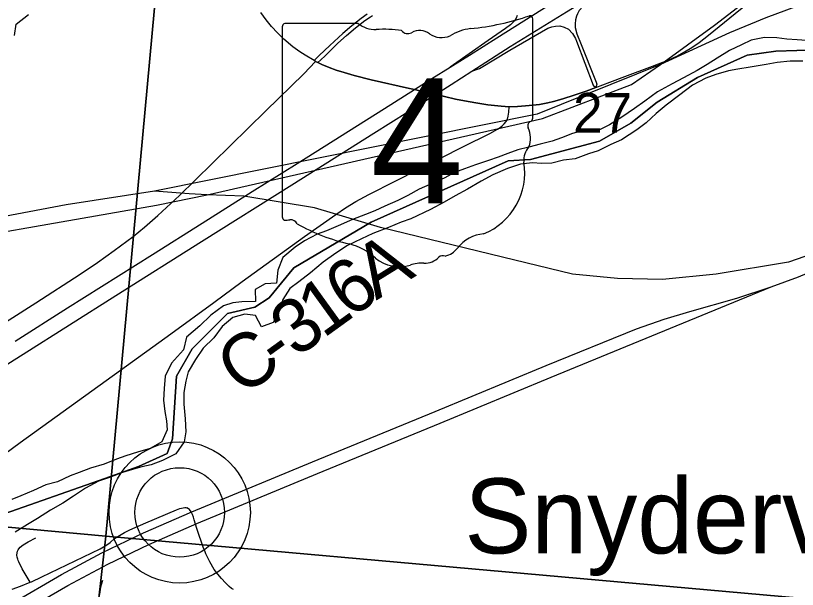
# Model space of a CAD drawing. Extents: x 0 to 34, y 0 to 22.
# Drawn here: x 3.909 to 4.732, y 16.342 to 16.946 of the extents above; entities that cross this region are included whole.
import ezdxf

# ---------------------------------------------------------------- set-up
doc = ezdxf.new("R2010")
doc.units = 0
for name, color, linetype in [('GM_X_City_Street', 7, 'Continuous'), ('GM_X_County_Road', 7, 'Continuous'), ('GM_X_County_Road_Text', 7, 'Continuous'), ('GM_X_Interchange_Ramps', 7, 'Continuous'), ('GM_X_Major_River', 7, 'Continuous'), ('GM_X_Minor_River', 7, 'Continuous'), ('GM_X_Rail_Line', 7, 'Continuous'), ('GM_X_Section', 7, 'Continuous'), ('GM_X_Section_Text', 7, 'Continuous'), ('GM_X_State_Location', 7, 'Continuous'), ('GM_X_State_Route', 7, 'Continuous'), ('GM_X_State_Shield', 7, 'Continuous'), ('GM_X_Township_Road', 7, 'Continuous'), ('GM_X_Unincorporated', 7, 'Continuous'), ('GM_X_Unincorporated_Location', 7, 'Continuous'), ('GM_X_Unincorporated_Text', 7, 'Continuous')]:
    doc.layers.add(name, color=color, linetype=linetype)

msp = doc.modelspace()

# ---------------------------------------------------------------- linework, layer by layer
at = {"layer": 'GM_X_City_Street'}
for points in [[(4.7532, 16.90999), (4.70917, 16.90862), (4.6789, 16.90449), (4.62663, 16.8811), (4.58401, 16.85497), (4.55649, 16.83296), (4.52348, 16.8137), (4.45057, 16.79445), (4.4272, 16.79306), (4.28276, 16.72843), (4.20161, 16.68029), (4.17548, 16.64865), (4.16035, 16.63903), (4.13146, 16.63214), (4.09433, 16.59501), (4.07782, 16.56613), (4.07369, 16.50012), (4.0682, 16.48499), (4.03794, 16.47122), (4.00845, 16.46064), (3.89011, 16.41923)], [(3.89011, 16.41923), (4.00845, 16.46064), (4.03794, 16.47122), (4.0682, 16.48499), (4.07369, 16.50012), (4.07782, 16.56613), (4.09433, 16.59501), (4.13146, 16.63214), (4.16035, 16.63903), (4.17548, 16.64865), (4.20161, 16.68029), (4.28276, 16.72843), (4.4272, 16.79306), (4.45057, 16.79445), (4.52348, 16.8137), (4.55649, 16.83296), (4.58401, 16.85497), (4.62663, 16.8811), (4.6789, 16.90449), (4.70917, 16.90862), (4.7532, 16.90999)]]:
    msp.add_lwpolyline(points, dxfattribs=at)
at = {"layer": 'GM_X_County_Road'}
msp.add_line((4.22428, 16.89784), (4.2266, 16.89677), dxfattribs=at)
for points in [[(4.51943, 16.87043), (4.53414, 16.87587), (4.55005, 16.88185), (4.57911, 16.89275), (4.59639, 16.89955), (4.60471, 16.90348), (4.61285, 16.90788), (4.62077, 16.91268), (4.62841, 16.91791), (4.63822, 16.92546), (4.67189, 16.95285), (4.69377, 16.97023), (4.70344, 16.97783), (4.74207, 17.00824)], [(3.8693, 16.60535), (3.92961, 16.64356), (3.97663, 16.67383), (3.99465, 16.68597), (4.01235, 16.69856), (4.03222, 16.71345), (4.0443, 16.72314), (4.0583, 16.73541), (4.08111, 16.75647), (4.09772, 16.77266), (4.17206, 16.84567), (4.21196, 16.88484), (4.22428, 16.89784)], [(4.2266, 16.89677), (4.23102, 16.89474), (4.23854, 16.89158), (4.24622, 16.88873), (4.25443, 16.88611), (4.26485, 16.88314), (4.28276, 16.87858), (4.32341, 16.86932), (4.32841, 16.86815), (4.33927, 16.86561), (4.35055, 16.8631), (4.35724, 16.86161), (4.36016, 16.86094)], [(4.42817, 16.8502), (4.43701, 16.85043), (4.4454, 16.85095), (4.45329, 16.85171), (4.46023, 16.85265), (4.46902, 16.85431), (4.47487, 16.85566), (4.48115, 16.85734), (4.4935, 16.86111), (4.50927, 16.86661), (4.51943, 16.87043)], [(4.36016, 16.86094), (4.37187, 16.85826), (4.3851, 16.85564), (4.39543, 16.8539), (4.40591, 16.8523), (4.41289, 16.85135), (4.4198, 16.85062), (4.42395, 16.85033), (4.42817, 16.8502)], [(3.84305, 16.44491), (3.91328, 16.49629), (4.0191, 16.57269), (4.07189, 16.61105), (4.11707, 16.64402), (4.14717, 16.66607), (4.21273, 16.7133), (4.24564, 16.73676), (4.25601, 16.74367), (4.26668, 16.75013), (4.28034, 16.75762), (4.30803, 16.77178), (4.38017, 16.80818), (4.40799, 16.82206), (4.41608, 16.82655), (4.41861, 16.82824), (4.42098, 16.83009), (4.42313, 16.83215), (4.42499, 16.83445), (4.42633, 16.83701), (4.42732, 16.84033), (4.42783, 16.84442), (4.42817, 16.8502)]]:
    msp.add_lwpolyline(points, dxfattribs=at)
at = {"layer": 'GM_X_Interchange_Ramps'}
for points in [[(4.27864, 16.94748), (4.2723, 16.94308), (4.26244, 16.93552), (4.253, 16.92744), (4.23929, 16.91481), (4.22817, 16.90395), (4.22281, 16.89871)], [(4.2266, 16.89677), (4.22983, 16.89966), (4.23446, 16.90382), (4.24772, 16.91697), (4.25694, 16.92533), (4.26649, 16.93332), (4.27643, 16.94081), (4.28223, 16.94472), (4.28442, 16.94615)], [(4.43679, 16.94615), (4.43554, 16.9433), (4.43383, 16.94071), (4.43177, 16.93838), (4.42949, 16.93626), (4.42455, 16.93247), (4.40615, 16.92006), (4.36601, 16.89179)]]:
    msp.add_lwpolyline(points, dxfattribs=at)
at = {"layer": 'GM_X_Major_River'}
for points in [[(4.74129, 16.92007), (4.73142, 16.92067), (4.72078, 16.92128), (4.71016, 16.92265), (4.69724, 16.92294), (4.68311, 16.9202), (4.67311, 16.91548), (4.66042, 16.90929), (4.64731, 16.90121), (4.63689, 16.89459), (4.6261, 16.88836), (4.61186, 16.88069), (4.59992, 16.87411), (4.58452, 16.86569), (4.57099, 16.8561), (4.56017, 16.84835), (4.54703, 16.83913), (4.53392, 16.83105), (4.522, 16.82523), (4.5087, 16.8259), (4.49492, 16.82202), (4.48341, 16.81733), (4.47344, 16.81374), (4.46082, 16.8106), (4.44896, 16.80743), (4.43748, 16.80464), (4.42675, 16.8007), (4.41678, 16.79711), (4.40643, 16.79354), (4.39263, 16.78889), (4.38113, 16.78458), (4.37078, 16.78101), (4.36038, 16.77515), (4.34732, 16.76935), (4.33348, 16.76319), (4.32155, 16.75661), (4.31116, 16.75151), (4.29734, 16.74535), (4.28696, 16.74063), (4.27698, 16.73667), (4.26317, 16.73127), (4.24819, 16.72475), (4.2359, 16.71931), (4.22593, 16.71573), (4.21284, 16.70879), (4.2028, 16.70216), (4.19001, 16.69142), (4.18476, 16.67784), (4.18331, 16.66418), (4.17113, 16.66369), (4.16072, 16.65745), (4.1612, 16.64489), (4.14674, 16.64445), (4.13721, 16.64351), (4.12725, 16.64031), (4.1141, 16.63071), (4.10243, 16.61918), (4.08847, 16.60731), (4.08513, 16.59407), (4.07264, 16.5799), (4.06587, 16.56636), (4.06482, 16.55345), (4.06416, 16.54091), (4.06579, 16.52908), (4.06747, 16.51916), (4.06802, 16.50964), (4.06241, 16.49721), (4.05009, 16.49025), (4.03669, 16.48637)], [(4.73737, 16.8981), (4.72406, 16.89801), (4.71034, 16.89679), (4.69889, 16.89475), (4.68208, 16.8917), (4.66911, 16.8897), (4.65918, 16.88802), (4.64578, 16.88413), (4.63543, 16.88017), (4.62119, 16.87288), (4.60803, 16.86252), (4.59371, 16.8518), (4.58324, 16.8429), (4.57238, 16.83325), (4.5627, 16.82586), (4.54649, 16.81518), (4.53536, 16.81048), (4.52189, 16.80355), (4.51193, 16.80035), (4.49774, 16.79534), (4.48554, 16.7937), (4.4733, 16.79055), (4.46226, 16.79041), (4.45277, 16.791), (4.44019, 16.78975), (4.4264, 16.78511), (4.41103, 16.77822), (4.39871, 16.77165), (4.38445, 16.76321), (4.37136, 16.75627), (4.3598, 16.74968), (4.34556, 16.74201), (4.3248, 16.73219), (4.31445, 16.72862), (4.30101, 16.72283), (4.28452, 16.71672), (4.2726, 16.7109), (4.25799, 16.704), (4.24564, 16.6959), (4.23249, 16.6863), (4.21893, 16.67519), (4.20692, 16.66556), (4.19726, 16.65855), (4.18977, 16.64692), (4.18686, 16.63596), (4.17972, 16.6228), (4.16744, 16.61813), (4.16125, 16.63005), (4.14987, 16.63144), (4.13724, 16.62792), (4.126, 16.61866), (4.11736, 16.60668), (4.10609, 16.5959), (4.09784, 16.58391), (4.09031, 16.57076), (4.08781, 16.56093), (4.08564, 16.54918), (4.08574, 16.53663), (4.08692, 16.52139), (4.08775, 16.50768), (4.08599, 16.49707)], [(4.08599, 16.49707), (4.07734, 16.48433), (4.06311, 16.47742), (4.05121, 16.47274), (4.04128, 16.47067), (4.03171, 16.46784), (4.02099, 16.46465), (4.00718, 16.45963), (3.99568, 16.4557), (3.98221, 16.44839), (3.96947, 16.43992), (3.95827, 16.43256), (3.94518, 16.42525), (3.93167, 16.41642), (3.92088, 16.41019), (3.90814, 16.4021)], [(4.03669, 16.48637), (4.02443, 16.48245), (4.01484, 16.47886), (4.00179, 16.47344), (3.98724, 16.4692), (3.97535, 16.4649), (3.96576, 16.4613), (3.9527, 16.45513), (3.94045, 16.45197), (3.92738, 16.4458), (3.91395, 16.44039), (3.90435, 16.43641)]]:
    msp.add_lwpolyline(points, dxfattribs=at)
at = {"layer": 'GM_X_Minor_River'}
msp.add_lwpolyline([(3.90737, 16.92506), (3.90904, 16.93719), (3.92208, 16.94729)], dxfattribs=at)
at = {"layer": 'GM_X_Rail_Line'}
for points in [[(4.58766, 16.8947), (4.64449, 16.93593), (4.86923, 17.10901), (5.45041, 17.18091)], [(5.39663, 17.13975), (5.3051, 17.11543), (4.79788, 16.98117), (4.69859, 16.94379), (4.66045, 16.92815), (4.58766, 16.8947)], [(4.58766, 16.8947), (4.45766, 16.84232), (4.0546, 16.76124)], [(4.11037, 16.75743), (4.46334, 16.83766), (4.55721, 16.87343), (4.58766, 16.8947)], [(4.0546, 16.76124), (3.96165, 16.74674), (3.46773, 16.65335), (2.98371, 16.5597), (2.52515, 16.47289), (2.19649, 16.40606), (2.1, 16.38706)], [(2.1, 16.38195), (2.15252, 16.39291), (3.47019, 16.64396), (4.05688, 16.74658), (4.11037, 16.75743)], [(4.11037, 16.75743), (4.09127, 16.7582), (4.0546, 16.76124)], [(4.8802, 16.75243), (4.78798, 16.70926), (4.72259, 16.68653), (4.6462, 16.67371), (4.58958, 16.66809), (4.54227, 16.66913), (4.495, 16.67369), (4.42132, 16.69163), (4.29261, 16.72281), (4.22336, 16.74359), (4.14897, 16.75588), (4.11037, 16.75743)], [(3.90374, 16.32647), (3.95684, 16.3573), (3.99943, 16.38018), (4.04315, 16.40119), (4.09421, 16.42336), (4.22118, 16.47599), (4.35036, 16.52922), (4.46727, 16.5775), (4.56222, 16.61604), (4.59134, 16.62621), (4.61857, 16.63445), (4.66815, 16.64859), (4.70404, 16.66052), (4.73284, 16.671), (4.77137, 16.68717)], [(2.932, 15.64588), (3.07065, 15.74137), (3.15191, 15.79742), (3.26024, 15.87246), (3.41574, 15.97923), (3.54897, 16.07079), (3.83938, 16.27039), (3.91067, 16.31508), (3.96338, 16.34568), (4.00551, 16.36832), (4.04873, 16.38909), (4.09944, 16.41111), (4.2263, 16.46369), (4.35548, 16.51692), (4.47235, 16.56519), (4.70404, 16.66052)]]:
    msp.add_lwpolyline(points, dxfattribs=at)
at = {"layer": 'GM_X_Section'}
for points in [[(3.07459, 17.51121), (4.09568, 17.40069), (4.00362, 16.39786), (2.97812, 16.49217)], [(4.09568, 17.40069), (5.04874, 17.32193), (4.96339, 16.31216), (4.00362, 16.39786)], [(2.97812, 16.49217), (4.00362, 16.39786), (3.88999, 15.39575), (2.87773, 15.48948)], [(4.00362, 16.39786), (4.96339, 16.31216), (4.87428, 15.3051), (3.88999, 15.39575)]]:
    msp.add_lwpolyline(points, close=True, dxfattribs=at)
at = {"layer": 'GM_X_State_Route'}
msp.add_line((4.2266, 16.89677), (4.22428, 16.89784), dxfattribs=at)
for points in [[(3.90801, 16.60331), (3.96315, 16.63815), (4.05249, 16.69441), (4.10505, 16.72752), (4.15757, 16.76072), (4.20495, 16.79041), (4.29692, 16.84839), (4.32841, 16.86815), (4.34691, 16.87975), (4.36601, 16.89179), (4.38633, 16.90459), (4.41527, 16.92281), (4.53168, 16.99637), (4.55943, 17.01386)], [(4.38905, 16.88761), (4.42936, 16.91358), (4.48852, 16.95019), (4.5122, 16.96484), (4.58606, 17.01137)], [(4.58606, 17.01137), (4.58029, 17.00501), (4.5525, 16.98594), (4.5119, 16.95963), (4.50585, 16.95571), (4.50187, 16.95158), (4.50023, 16.94812), (4.49924, 16.9455), (4.49809, 16.94155), (4.49792, 16.9376), (4.49792, 16.93366), (4.49957, 16.92708), (4.50108, 16.92342), (4.50281, 16.91921), (4.51973, 16.87596)], [(4.22428, 16.89784), (4.22281, 16.89871), (4.21343, 16.90429), (4.2079, 16.90782), (4.20049, 16.91337), (4.19108, 16.9214), (4.18435, 16.92781), (4.17808, 16.93461), (4.17226, 16.94182), (4.16685, 16.94936)], [(4.38905, 16.88761), (4.39691, 16.89032), (4.42912, 16.90964), (4.46904, 16.93306), (4.4733, 16.93448), (4.47693, 16.93514), (4.48159, 16.93544), (4.48602, 16.93407), (4.49086, 16.93176), (4.49493, 16.92743), (4.49808, 16.92185), (4.49912, 16.91919), (4.51679, 16.87288), (4.51943, 16.87043)], [(4.36016, 16.86094), (4.35724, 16.86161), (4.35055, 16.8631), (4.33927, 16.86561), (4.32841, 16.86815), (4.32341, 16.86932), (4.28276, 16.87858), (4.26485, 16.88314), (4.25443, 16.88611), (4.24622, 16.88873), (4.23854, 16.89158), (4.23102, 16.89474), (4.2266, 16.89677)], [(4.33945, 16.85614), (4.35055, 16.8631), (4.36714, 16.87349), (4.38905, 16.88761)], [(4.51943, 16.87043), (4.50927, 16.86661), (4.4935, 16.86111), (4.48115, 16.85734), (4.47487, 16.85566), (4.46902, 16.85431), (4.46023, 16.85265), (4.45329, 16.85171), (4.4454, 16.85095), (4.43701, 16.85043), (4.42817, 16.8502)], [(4.51973, 16.87596), (4.52047, 16.87408), (4.51943, 16.87043)], [(4.42817, 16.8502), (4.42395, 16.85033), (4.4198, 16.85062), (4.41289, 16.85135), (4.40591, 16.8523), (4.39543, 16.8539), (4.3851, 16.85564), (4.37187, 16.85826), (4.36016, 16.86094)], [(3.07979, 16.06315), (3.09022, 16.06979), (3.17486, 16.12302), (3.25101, 16.1708), (3.33771, 16.22464), (3.41483, 16.27311), (3.50248, 16.32849), (3.59185, 16.38465), (3.68214, 16.44182), (3.74381, 16.48042), (3.826, 16.53265), (3.91643, 16.58959), (4.01411, 16.65123), (4.10427, 16.70808), (4.19935, 16.76776), (4.28566, 16.82246), (4.33945, 16.85614)]]:
    msp.add_lwpolyline(points, dxfattribs=at)
at = {"layer": 'GM_X_State_Shield'}
for p, q in [((4.26918, 16.93774), (4.19197, 16.93774)), ((4.45304, 16.83801), (4.45304, 16.9427)), ((4.18937, 16.9343), (4.18937, 16.73418)), ((4.45301, 16.83804), (4.45304, 16.83801))]:
    msp.add_line(p, q, dxfattribs=at)
for centre, radius, start, end in [((4.35911, 17.21057), 0.27962, 275.84447, 288.90645), ((4.45011, 16.94313), 0.00294, 351.86209, 97.738), ((4.19239, 16.93472), 0.00305, 98.1301, 188.1301), ((4.28757, 16.96097), 0.02963, 231.61951, 271.11188), ((4.29739, 16.82539), 0.10636, 80.48669, 94.98827), ((4.32154, 16.93576), 0.00855, 219.79206, 297.10237), ((4.33409, 16.91263), 0.01777, 54.46668, 119.14113), ((4.35703, 16.94435), 0.02138, 233.85621, 294.82819), ((4.39478, 16.87662), 0.05625, 97.34618, 120.76885), ((4.44991, 16.83761), 0.00314, 289.60381, 7.73413), ((4.45236, 16.83033), 0.00454, 107.94398, 210.33697), ((4.42346, 16.8171), 0.02727, 340.03296, 23.64957), ((4.46355, 16.7942), 0.01984, 136.8065, 186.92959), ((4.37478, 16.78089), 0.06994, 292.30889, 8.98584), ((4.19242, 16.73374), 0.00308, 171.95839, 258.30661), ((4.19289, 16.75421), 0.02352, 267.33899, 280.60386), ((4.1977, 16.72263), 0.00848, 29.74838, 93.27175), ((4.30476, 16.90243), 0.20192, 240.41292, 257.1985), ((4.40427, 16.67799), 0.0383, 94.40312, 142.57675), ((4.24456, 16.64427), 0.06318, 47.18416, 75.83597), ((4.35574, 16.71478), 0.0226, 282.87319, 323.27711), ((4.31289, 16.72164), 0.04009, 230.70037, 286.29184), ((4.33898, 16.70665), 0.02136, 268.77702, 315.54927), ((4.3583, 16.68727), 0.00601, 65.75173, 132.64842), ((4.33605, 16.65245), 0.03294, 85.69512, 111.20995)]:
    msp.add_arc(centre, radius, start, end, dxfattribs=at)
at = {"layer": 'GM_X_Township_Road'}
for points in [[(3.92369, 16.34914), (3.92505, 16.34969), (3.9362, 16.35486), (3.99748, 16.38447), (4.00288, 16.38759), (4.00564, 16.38932), (4.00817, 16.39105), (4.01276, 16.39517), (4.01783, 16.3985), (4.02315, 16.40152), (4.02865, 16.40426), (4.04566, 16.41175), (4.0778, 16.42533), (4.08144, 16.42674), (4.08505, 16.42755), (4.08655, 16.42779), (4.08769, 16.42779), (4.08865, 16.42748)], [(4.13781, 16.34139), (4.13601, 16.34263), (4.13348, 16.34475), (4.12954, 16.3485), (4.12526, 16.35304), (4.12132, 16.35775), (4.11775, 16.36272), (4.11305, 16.37071), (4.11162, 16.37347), (4.11022, 16.37645), (4.10885, 16.37925), (4.10762, 16.38211), (4.10634, 16.38499), (4.09916, 16.40598), (4.09669, 16.41495), (4.09577, 16.4179), (4.09466, 16.42072), (4.09329, 16.42332), (4.09157, 16.42566), (4.09045, 16.42651), (4.08865, 16.42748)], [(3.92369, 16.34914), (3.92169, 16.35263), (3.91549, 16.36346), (3.91197, 16.37056), (3.91133, 16.37213), (3.91073, 16.37359), (3.91018, 16.37573), (3.9099, 16.37759), (3.91004, 16.38014), (3.91044, 16.3818), (3.91108, 16.38332), (3.9119, 16.38449), (3.91335, 16.38607), (3.91659, 16.38855), (3.92155, 16.39172), (3.92976, 16.39614)], [(3.99226, 16.28508), (3.99242, 16.28654), (3.99452, 16.31126), (3.99574, 16.32417), (3.99664, 16.33364), (3.99742, 16.33866), (3.99786, 16.342), (3.99898, 16.34667), (4.00025, 16.35127)], [(3.90477, 16.34198), (3.9136, 16.34505), (3.92369, 16.34914)]]:
    msp.add_lwpolyline(points, dxfattribs=at)
at = {"layer": 'GM_X_Unincorporated'}
for radius in [0.0744, 0.04716]:
    msp.add_circle((4.08128, 16.42273), radius, dxfattribs=at)
at = {"layer": 'GM_X_Unincorporated_Location'}
msp.add_line((4.08128, 16.42273), (4.08128, 16.42273), dxfattribs=at)

# ---------------------------------------------------------------- texts
at = {"layer": 'GM_X_County_Road_Text'}
for s, rotation, p in [('A', 31.70999, (4.28821, 16.6458)), ('6', 35.73851, (4.26068, 16.62595)), ('1', 35.84257, (4.23233, 16.60547)), ('3', 35.8707, (4.20397, 16.58496)), ('C', 35.8816, (4.14726, 16.54393)), ('-', 35.88546, (4.18507, 16.57129))]:
    msp.add_text(s, height=0.05682, rotation=rotation, dxfattribs=at).set_placement(p)
at = {"layer": 'GM_X_Section_Text'}
msp.add_text('27', height=0.041856, rotation=0.00001, dxfattribs=at).set_placement((4.49554, 16.82276))
at = {"layer": 'GM_X_State_Location'}
for s, p in [('s', (4.31823, 16.82093)), ('r', (4.31822, 16.82093))]:
    msp.add_text(s, height=0.000189, dxfattribs=at).set_placement(p)
msp.add_text('4', height=0.000189, rotation=0.00001, dxfattribs=at).set_placement((4.28971, 16.80715))
at = {"layer": 'GM_X_State_Shield'}
msp.add_text('4', height=0.13184, dxfattribs=at).set_placement((4.28204, 16.74829))
at = {"layer": 'GM_X_Unincorporated_Text'}
msp.add_text('Snyderville', height=0.0789773, rotation=0.00001, dxfattribs=at).set_placement((4.3812, 16.37958))

doc.saveas('drawing.dxf')
